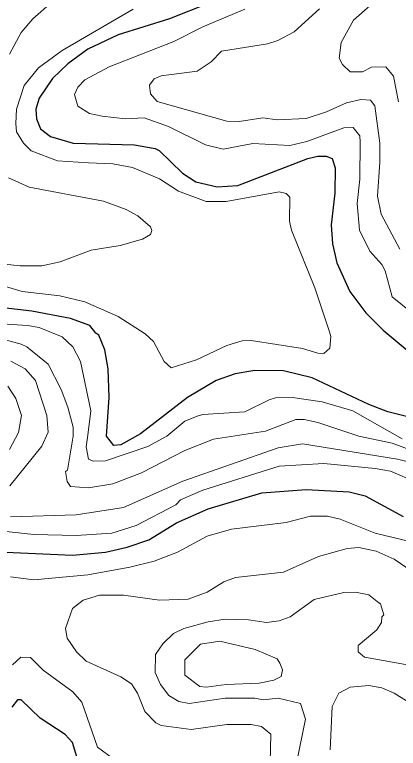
# Model space of a CAD drawing. Extents: x 423 to 448.8, y 7456.3 to 7484.
# Drawn here: x 438.993 to 439.654, y 7479.361 to 7480.624 of the extents above; entities that cross this region are included whole.
import ezdxf

# ---------------------------------------------------------------- set-up
doc = ezdxf.new("R2010")
doc.units = 0
doc.header["$LTSCALE"] = 0.032
doc.layers.add('1', color=7, linetype='Continuous', lineweight=25)
doc.layers.add('2', color=7, linetype='Continuous', lineweight=13)

msp = doc.modelspace()

# ---------------------------------------------------------------- linework, layer by layer
at = {"layer": '1'}
for points in [[(439.3293, 7480.6438), (439.2597, 7480.6167), (439.1716, 7480.5888), (439.119, 7480.5641), (439.0849, 7480.5393), (439.0586, 7480.5138), (439.0354, 7480.4798), (439.03, 7480.4612), (439.0308, 7480.4442), (439.0377, 7480.4272), (439.0547, 7480.414), (439.0942, 7480.4024), (439.1994, 7480.3993), (439.235, 7480.3932), (439.2419, 7480.3901), (439.2821, 7480.3506), (439.3053, 7480.3359), (439.3417, 7480.3274), (439.3773, 7480.3297), (439.498, 7480.3761), (439.515, 7480.38), (439.5296, 7480.38), (439.5397, 7480.3761), (439.5451, 7480.3599), (439.5443, 7480.3166), (439.5381, 7480.2617), (439.5405, 7480.2292), (439.5482, 7480.1967), (439.5706, 7480.1472), (439.5977, 7480.1101), (439.6279, 7480.0807), (439.7036, 7480.0173)], [(439.7176, 7479.919), (439.6356, 7479.9399), (439.6031, 7479.9523), (439.5057, 7479.9987), (439.4562, 7480.0103), (439.4067, 7480.0111), (439.3727, 7480.0056), (439.3402, 7479.994), (439.2907, 7479.9647), (439.2102, 7479.902), (439.1762, 7479.8834), (439.1638, 7479.8819), (439.1514, 7479.8982), (439.156, 7479.9647), (439.1545, 7480.0142), (439.1483, 7480.0467), (439.1383, 7480.0722), (439.1328, 7480.0753), (439.1228, 7480.0884), (439.0896, 7480.1008), (439.0231, 7480.1131), (438.9581, 7480.1209)], [(438.9782, 7479.6986), (439.0927, 7479.6932), (439.1499, 7479.6986), (439.187, 7479.7071), (439.2242, 7479.7195), (439.2721, 7479.7489), (439.3262, 7479.7728), (439.4191, 7479.8007), (439.4949, 7479.8061), (439.5691, 7479.8022), (439.5969, 7479.7953), (439.6619, 7479.7597)], [(439.1004, 7479.3459), (439.0926, 7479.3706), (439.0803, 7479.3846), (439.037, 7479.4124), (439.0045, 7479.4441), (438.9983, 7479.4441), (438.9882, 7479.4317)]]:
    msp.add_lwpolyline(points, dxfattribs=at)
at = {"layer": '2'}
for points in [[(439.0571, 7480.6453), (439.0246, 7480.6167), (439.0045, 7480.5927), (438.9844, 7480.5556)], [(439.6047, 7480.6391), (439.5768, 7480.6143), (439.5552, 7480.5757), (439.5521, 7480.5486), (439.5575, 7480.5378), (439.5707, 7480.5254), (439.5923, 7480.5254), (439.6078, 7480.5331), (439.6325, 7480.5339), (439.6457, 7480.5177), (439.6542, 7480.4736)], [(439.1971, 7480.6329), (439.0748, 7480.5618), (439.0346, 7480.5324), (439.0099, 7480.5015), (438.9967, 7480.4612), (438.9952, 7480.4365), (438.9967, 7480.4218), (439.0083, 7480.4024), (439.0215, 7480.3893), (439.0671, 7480.3723), (439.1205, 7480.3684), (439.1623, 7480.3669), (439.1963, 7480.3607), (439.2427, 7480.3413), (439.2752, 7480.3197), (439.3232, 7480.3019), (439.3572, 7480.3019), (439.4485, 7480.3189), (439.4608, 7480.3158), (439.467, 7480.3096), (439.4662, 7480.2679), (439.4701, 7480.2524), (439.5103, 7480.1534), (439.5351, 7480.0776), (439.5374, 7480.0699), (439.5358, 7480.0497), (439.5258, 7480.0405), (439.515, 7480.0412), (439.4887, 7480.0489), (439.4005, 7480.0629), (439.385, 7480.0621), (439.3587, 7480.0544), (439.3061, 7480.0296), (439.2628, 7480.0157), (439.2504, 7480.0265), (439.2326, 7480.0613), (439.218, 7480.0745), (439.1716, 7480.1039), (439.1143, 7480.1294), (439.071, 7480.1395), (439.006, 7480.1472), (438.9163, 7480.1743)], [(439.3897, 7480.6329), (439.317, 7480.6027), (439.2675, 7480.5772), (439.1561, 7480.5339), (439.1143, 7480.5115), (439.1019, 7480.4991), (439.0965, 7480.486), (439.1019, 7480.4659), (439.1221, 7480.4535), (439.1437, 7480.4489), (439.1839, 7480.4442), (439.2164, 7480.4458), (439.2582, 7480.431), (439.3216, 7480.3993), (439.3525, 7480.3924), (439.4036, 7480.4016), (439.467, 7480.3986), (439.4964, 7480.4055), (439.5598, 7480.4287), (439.5761, 7480.4295), (439.5877, 7480.4148), (439.5884, 7480.404), (439.5877, 7480.3406), (439.583, 7480.2988), (439.5869, 7480.2524), (439.6047, 7480.2168), (439.6255, 7480.1936), (439.631, 7480.1828), (439.6433, 7480.1379), (439.6759, 7480.1116)], [(439.5181, 7480.6337), (439.4747, 7480.5943), (439.4462, 7480.5794), (439.4283, 7480.5734), (439.3494, 7480.561), (439.3316, 7480.5424), (439.3077, 7480.5262), (439.2458, 7480.5185), (439.2334, 7480.513), (439.2257, 7480.5022), (439.2272, 7480.4875), (439.2388, 7480.4743), (439.3587, 7480.4403)], [(439.3587, 7480.4403), (439.3796, 7480.4396), (439.4206, 7480.4458), (439.4454, 7480.4427), (439.4949, 7480.445), (439.5304, 7480.4566), (439.5645, 7480.4721), (439.5892, 7480.4774), (439.6062, 7480.4767), (439.6132, 7480.4666), (439.6217, 7480.4024), (439.6217, 7480.37), (439.6178, 7480.3112), (439.624, 7480.2802), (439.6565, 7480.2199)], [(438.9828, 7480.3429), (439.0184, 7480.3266), (439.146, 7480.3027), (439.1854, 7480.288), (439.2056, 7480.2771), (439.2272, 7480.2586), (439.2292, 7480.252), (439.2272, 7480.2454), (439.2133, 7480.2369), (439.1747, 7480.2261), (439.1251, 7480.2184), (439.0718, 7480.1982), (439.0401, 7480.1913), (439.0029, 7480.1913), (438.9534, 7480.1967)], [(439.6604, 7479.8935), (439.5753, 7479.9415), (439.5227, 7479.9569), (439.4717, 7479.9647), (439.4423, 7479.9639), (439.4314, 7479.9608), (439.3897, 7479.9399), (439.317, 7479.9353), (439.3077, 7479.9322), (439.286, 7479.9236), (439.2551, 7479.8981), (439.2226, 7479.8803), (439.1499, 7479.8556), (439.1282, 7479.8548), (439.1205, 7479.8587), (439.1166, 7479.8796), (439.119, 7479.8997), (439.1244, 7479.9415), (439.1066, 7480.0265), (439.0934, 7480.0521), (439.0749, 7480.0691), (439.0354, 7480.0853), (439.0153, 7480.0884), (438.839, 7480.1)], [(439.7254, 7479.8556), (439.6434, 7479.8858), (439.5861, 7479.8981), (439.515, 7479.9214), (439.4918, 7479.9267), (439.4771, 7479.9267), (439.4253, 7479.9066), (439.3355, 7479.8927), (439.286, 7479.8734), (439.2118, 7479.8347), (439.1623, 7479.8162), (439.1205, 7479.8092), (439.0896, 7479.8115), (439.0834, 7479.82), (439.081, 7479.837), (439.0841, 7479.8394), (439.0942, 7479.8982), (439.0942, 7479.9136), (439.0849, 7479.9477), (439.0733, 7479.9786), (439.0509, 7480.0219), (439.0145, 7480.0521), (439.0045, 7480.0567), (438.955, 7480.0699)], [(438.9851, 7479.8123), (439.0401, 7479.8811), (439.0508, 7479.9051), (439.0486, 7479.9337), (439.0292, 7479.9941), (439.0114, 7480.0141), (438.9867, 7480.0273)], [(438.9844, 7479.8749), (438.9998, 7479.9043), (439.0052, 7479.9337), (438.9952, 7479.9631), (438.9813, 7479.984)], [(439.7037, 7479.8456), (439.6526, 7479.8587), (439.4887, 7479.885), (439.4469, 7479.878), (439.2829, 7479.8208), (439.1808, 7479.7752), (439.0989, 7479.7628), (438.9859, 7479.7589)], [(439.6859, 7479.8185), (439.6403, 7479.8378), (439.614, 7479.8425), (439.5258, 7479.851), (439.4485, 7479.8463), (439.317, 7479.8053), (439.279, 7479.7883), (439.2705, 7479.7798), (439.2025, 7479.7442), (439.1607, 7479.7311), (439.0989, 7479.7272), (439.0261, 7479.7287), (438.9457, 7479.7373)], [(439.7331, 7479.6398), (439.7199, 7479.6708), (439.6982, 7479.7017), (439.6759, 7479.7164), (439.614, 7479.7311), (439.5536, 7479.755), (439.532, 7479.7605), (439.5026, 7479.7605), (439.4608, 7479.7496), (439.3665, 7479.738), (439.3247, 7479.7257), (439.2737, 7479.6986), (439.2334, 7479.6831), (439.1917, 7479.6723), (439.119, 7479.6591), (439.0261, 7479.6506), (438.9859, 7479.656)], [(439.2048, 7479.4557), (439.1947, 7479.4719), (439.1762, 7479.4836), (439.1166, 7479.5106), (439.0996, 7479.5269), (439.0834, 7479.5501), (439.081, 7479.5671), (439.0926, 7479.6011), (439.1112, 7479.6158), (439.1391, 7479.6243), (439.1808, 7479.6243), (439.2427, 7479.6158), (439.2922, 7479.6174), (439.3247, 7479.6297), (439.3533, 7479.6475), (439.3734, 7479.6545), (439.4562, 7479.6638), (439.5165, 7479.6909), (439.566, 7479.7048), (439.5861, 7479.7063), (439.6155, 7479.7001), (439.6465, 7479.6862), (439.6774, 7479.6653)], [(439.4793, 7479.3382), (439.4941, 7479.4109), (439.4856, 7479.4379), (439.4469, 7479.4472), (439.4214, 7479.4441), (439.4067, 7479.4472), (439.3556, 7479.4472), (439.2938, 7479.4379), (439.2759, 7479.441), (439.2589, 7479.4518), (439.2442, 7479.4704), (439.235, 7479.4913), (439.2357, 7479.5223), (439.2481, 7479.5408), (439.2667, 7479.5586), (439.2845, 7479.5671), (439.3262, 7479.5787), (439.3556, 7479.5833), (439.3959, 7479.5818), (439.4268, 7479.5771), (439.4485, 7479.5802), (439.4678, 7479.5872), (439.5088, 7479.6166), (439.5598, 7479.629), (439.5799, 7479.6297), (439.6031, 7479.6251), (439.6201, 7479.6112), (439.6232, 7479.6096), (439.6286, 7479.5903), (439.6255, 7479.5872), (439.6248, 7479.5771), (439.617, 7479.5648), (439.5846, 7479.5377), (439.5846, 7479.5269), (439.5954, 7479.5176), (439.682, 7479.5021)], [(438.9898, 7479.5044), (439.0037, 7479.5176), (439.0207, 7479.5168), (439.0424, 7479.4952), (439.0934, 7479.458), (439.1089, 7479.4403), (439.136, 7479.3629), (439.1638, 7479.342)], [(439.6681, 7479.4426), (439.6465, 7479.4557), (439.6256, 7479.465), (439.6031, 7479.4688), (439.5707, 7479.4658), (439.5513, 7479.4557), (439.5397, 7479.4325), (439.5366, 7479.3582)], [(439.4314, 7479.2639), (439.4345, 7479.3853), (439.4183, 7479.3985), (439.4005, 7479.4016), (439.3587, 7479.4016), (439.2969, 7479.3931), (439.2458, 7479.4), (439.2365, 7479.4047), (439.2172, 7479.424), (439.2048, 7479.4557)]]:
    msp.add_lwpolyline(points, dxfattribs=at)
msp.add_lwpolyline([(439.4074, 7479.5307), (439.3464, 7479.5454), (439.3131, 7479.54), (439.286, 7479.513), (439.286, 7479.4866), (439.3123, 7479.4673), (439.3232, 7479.4658), (439.3572, 7479.4704), (439.4144, 7479.4727), (439.4392, 7479.4781), (439.4523, 7479.4843), (439.4546, 7479.496), (439.45, 7479.5075), (439.4453, 7479.5145)], close=True, dxfattribs=at)

doc.saveas('drawing.dxf')
